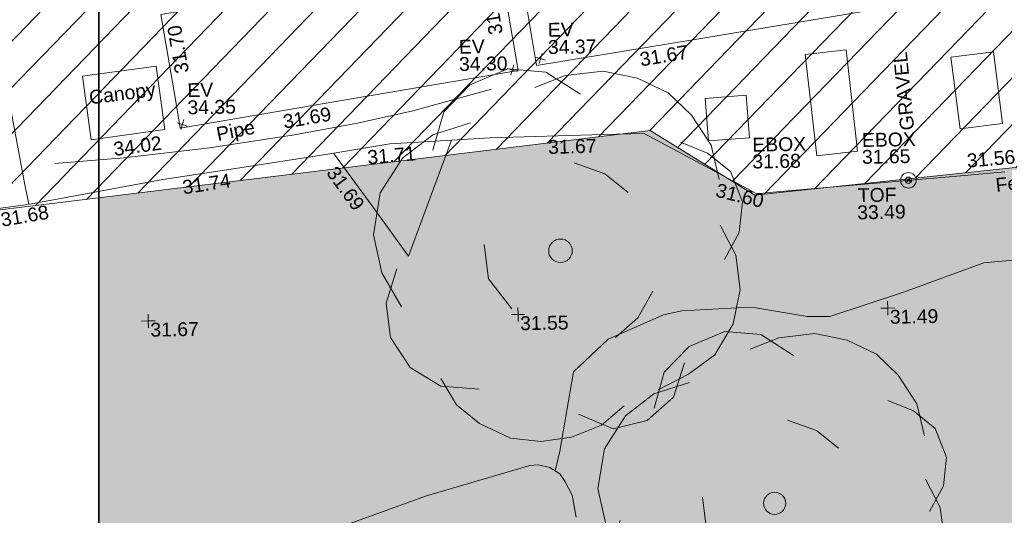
# Model space of a CAD drawing. Header units: millimetres. Extents: x -287732 to 520720, y -103372 to 287754.
# Tile 291 of 380: x 142541 to 169167, y 111883 to 125299. Entities that reach past the tile are written whole.
import ezdxf

# ---------------------------------------------------------------- set-up
doc = ezdxf.new("R2010")
doc.units = ezdxf.units.MM
doc.linetypes.add('IMPORT-HIDDEN2 _3_', pattern=[4762.5, 3175, -1587.5])
doc.linetypes.add('IMPORT-UG_ELEC_STREET LIGHTING_QLB2 _2_', pattern=[2700, 1500, -300.0000000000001, 0, -250, 150, -300.0000000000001, 0, -200])
for name, color, linetype, lineweight, true_color in [('00__TOPO__TOP_OF_FENCE_SYMBOL', 7, 'Continuous', 9, 0x666666), ('00_TOPO_EAVE', 7, 'Continuous', 9, 0x666666), ('00_TOPO_TREE', 7, 'Continuous', 9, 0x666666), ('00_UAV_BUILDING_CANOPY', 7, 'Continuous', 9, 0xff7fff), ('00_UAV_BUILDING_OUTLINE', 5, 'Continuous', 9, 0x0000ff), ('00_UAV_EAVE', 7, 'Continuous', 9, 0x666666), ('00_UAV_ESB_BOX', 240, 'Continuous', 9, 0xff003f), ('00_UAV_FENCE', 7, 'Continuous', 9, 0x264c2f), ('00_UAV_LEVEL_SPOT', 7, 'Continuous', 9, 0x666666), ('00_UAV_PIPE', 140, 'Continuous', 9, 0x00bfff), ('00_UAV_TOP_OF_FENCE', 6, 'Continuous', 9, 0xff00ff), ('00_UAV_VEGETATION', 7, 'Continuous', 9, 0x52a552), ('01_DTM_CONTOUR_MNR', 7, 'Continuous', 9, 0xa5a552), ('12333-PUM-2D-U-0001-C01 - Rev2_REVIT IMPORT_dwg', 7, 'Continuous', 9, 0x767676), ('A_RHA_Line', 7, 'Continuous', 9, 0x00a600), ('PUM-CHAMBER EXTENTS', 6, 'IMPORT-HIDDEN2 _3_', 9, 0xff00ff), ('PUM-UNABLE TO SURVEY', 190, 'Continuous', 9, 0x7f00ff)]:
    doc.layers.add(name, color=color, linetype=linetype, lineweight=lineweight, true_color=true_color)
doc.layers.add('00_UAV_SURVEY_TEXT', color=7, linetype='Continuous', lineweight=9)
doc.layers.add('A_RHA_Detail', color=7, linetype='Continuous', lineweight=9)
doc.styles.add('Swis721 Lt BT_2', font='swissl.ttf', dxfattribs={"height": 375})

# ---------------------------------------------------------------- blocks, each defined once
blk = doc.blocks.new('12333-PUM-2D-U-0001-C01 - Rev2_REVIT IMPORT_dwg_CONIFEROUS_TREE-2077251-Site Location Plan Proposed')
at = {"layer": '00_TOPO_TREE', "color": 254, "true_color": 0xcccccc, "flags": 128}
for points in [[(-1889.403682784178, 1545.875740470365), (-1717.639711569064, 2118.422311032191), (-1316.857112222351, 2519.204910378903), (-744.3105416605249, 2748.223538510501), (-171.763971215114, 2690.968881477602), (343.5279423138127, 2347.440939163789)], [(-343.5279423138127, 2461.950253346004), (114.5093140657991, 2633.714224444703), (687.0558846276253, 2690.968881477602), (1202.347798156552, 2576.459567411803), (1660.385054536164, 2347.440939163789), (2003.912996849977, 2003.912996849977), (2290.18628213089, 1545.875740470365), (2404.695596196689, 1030.583826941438)], [(-2404.695596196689, -801.5651986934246), (-2690.968881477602, -286.2732852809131), (-2805.478195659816, 286.2732852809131), (-2690.968881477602, 916.0745128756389), (-2347.440939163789, 1431.36642628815), (-1889.403682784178, 1774.894368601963), (-1316.857112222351, 1946.658339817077)], [(1832.149025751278, 1603.130397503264), (2232.93162509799, 1431.36642628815), (2576.459567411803, 1145.093141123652), (2748.223538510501, 687.0558846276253), (2690.968881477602, 229.0186282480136), (2461.950253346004, -171.763971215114)], [(229.0186282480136, 1316.857112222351), (687.0558846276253, 1145.093141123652), (1030.583826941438, 858.8198558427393)], [(2404.695596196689, 343.5279423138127), (2633.714224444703, -114.5093140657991), (2690.968881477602, -629.8012275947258), (2576.459567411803, -1145.093141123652), (2290.18628213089, -1603.130397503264), (1889.403682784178, -1889.403682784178), (1431.36642628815, -2118.422311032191)], [(-744.3105416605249, -858.8198558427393), (-1087.838483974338, -400.7825993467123), (-1145.093141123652, 114.5093140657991)], [(-1259.602455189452, -2061.167653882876), (-1832.149025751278, -2003.912996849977), (-2290.18628213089, -1717.639711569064), (-2576.459567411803, -1259.602455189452), (-2633.714224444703, -744.3105416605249), (-2461.950253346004, -229.0186282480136)], [(1374.111769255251, -629.8012275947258), (1145.093141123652, -1030.583826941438), (801.5651986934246, -1316.857112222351)], [(1832.149025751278, -1717.639711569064), (1660.385054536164, -2232.93162509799), (1259.602455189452, -2576.459567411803), (744.3105416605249, -2690.968881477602), (229.0186282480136, -2461.950253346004)], [(916.0745128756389, -2347.440939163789), (572.5465705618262, -2633.714224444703), (114.5093140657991, -2805.478195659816), (-343.5279423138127, -2862.732852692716), (-801.5651986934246, -2805.478195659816), (-1259.602455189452, -2576.459567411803), (-1603.130397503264, -2290.18628213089), (-1832.149025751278, -1889.403682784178)]]:
    blk.add_lwpolyline(points, dxfattribs=at)
at = {"layer": '00_TOPO_TREE', "color": 254, "true_color": 0xcccccc}
blk.add_circle((0, 0), 176.6246020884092, dxfattribs=at)
blk = doc.blocks.new('12333-PUM-2D-U-0001-C01 - Rev2_REVIT IMPORT_dwg_MSL_Eaves_SYM_1-V82-Site Location Plan Proposed')
at = {"layer": '00_TOPO_EAVE', "color": 254, "true_color": 0xcccccc}
for p, q in [((356.5791934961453, -116.0873754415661), (-356.5791934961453, 116.0873754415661)), ((-116.0873754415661, -356.5791934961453), (116.0873754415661, 356.5791934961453))]:
    blk.add_line(p, q, dxfattribs=at)
blk = doc.blocks.new('12333-PUM-2D-U-0001-C01 - Rev2_REVIT IMPORT_dwg_MSL_Node_LineworkTOF-2077248-Site Location Plan Proposed')
at = {"layer": '00__TOPO__TOP_OF_FENCE_SYMBOL', "color": 254, "true_color": 0xcccccc, "flags": 128}
for points in [[(165.3591892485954, 165.3591892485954), (0, 0), (-165.3591892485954, 165.3591892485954)], [(165.3591892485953, -165.3591892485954), (0, 0), (-165.3591892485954, -165.3591892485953)]]:
    blk.add_lwpolyline(points, dxfattribs=at)
at = {"layer": '00__TOPO__TOP_OF_FENCE_SYMBOL', "color": 254, "true_color": 0xcccccc}
for radius in [562.5594001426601, 233.853208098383]:
    blk.add_circle((0, 0), radius, dxfattribs=at)
blk = doc.blocks.new('12333-PUM-2D-U-0001-C01 - Rev2_REVIT IMPORT_dwg_UAV-2077255-Site Location Plan Proposed')
at = {"layer": '00_UAV_LEVEL_SPOT', "color": 254, "true_color": 0xcccccc, "flags": 128}
for points in [[(0, -500.0000000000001), (0, 0), (-500.0000000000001, 0)], [(500.0000000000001, 0), (0, 0), (0, 500.0000000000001)]]:
    blk.add_lwpolyline(points, dxfattribs=at)
blk = doc.blocks.new('12333-PUM-2D-U-0001-C01 - Rev2_REVIT IMPORT_dwg_MGS62954_T2_Galway_ITM_3d_Rev1-2077680-Site Location Plan Proposed')
at = {"layer": '00_UAV_BUILDING_CANOPY', "color": 254, "true_color": 0xcccccc, "flags": 128}
blk.add_lwpolyline([(534048333.0830001, 725676657.2245001), (534050336.0830001, 725676896.2245001), (534050541.7930033, 725675172.2197453), (534049307.9152405, 725675024.992194), (534048538.7930032, 725674933.2197453)], close=True, dxfattribs=at)
at = {"layer": '00_UAV_BUILDING_OUTLINE', "color": 254, "true_color": 0xcccccc, "flags": 128}
for points in [[(534069799.711, 725678085.103), (534064853.4451598, 725677354.1781667), (534060616.711, 725676728.1030002), (534060511.8629655, 725677437.6236354), (534060153.7143506, 725679861.2630826), (534062676.3132614, 725680234.0352403), (534064135.0224958, 725680449.5931658), (534064068.4075165, 725680900.3856164), (534061031.6232669, 725680451.6307185), (534060376.5087418, 725680354.822441), (534059920.7183136, 725683439.217061), (534061123.8250226, 725683617.0038198), (534066070.1109572, 725684347.9316231), (534068418.4623669, 725684694.9546945), (534068802.3670987, 725682097.0201697), (534068871.9249807, 725681626.312705), (534065293.2524036, 725681097.4813111), (534065366.7147571, 725680600.3517666), (534065765.8928457, 725680659.339534), (534069341.2339101, 725681187.6786203), (534069543.7343616, 725679817.3310544)], [(534060115.6967725, 725676603.9990714), (534055173.3707389, 725675846.9688251), (534050957.3028014, 725675201.1816133), (534050846.0680625, 725675927.3855511), (534050485.0259318, 725678284.4748899), (534053070.1033133, 725678680.4386026), (534054427.6023836, 725678888.3706266), (534054358.9720833, 725679336.4284436), (534051222.1714458, 725678855.9556979), (534050409.8544675, 725678731.5307776), (534049931.0830001, 725681857.2245002), (534050934.2616173, 725682010.8842448), (534055876.5571713, 725682767.9098217), (534059071.0830002, 725683257.2245001), (534059338.7972559, 725681509.4328601), (534059545.3876257, 725680160.6928724), (534055951.8143209, 725679610.2549481), (534055591.7937981, 725679555.1095728), (534055665.8732811, 725679071.4763783), (534059644.4022439, 725679680.8790643), (534059662.7984595, 725679560.7780571)]]:
    blk.add_lwpolyline(points, close=True, dxfattribs=at)
at = {"layer": '00_UAV_ESB_BOX', "color": 254, "true_color": 0xcccccc, "flags": 128}
for points in [[(534068151.711, 725674158.103), (534067886.711, 725676903.103), (534068994.5958242, 725677010.0572727), (534069259.5958242, 725674265.0572728)], [(534072040.711, 725674816.103), (534071826.711, 725676761.103), (534072977.1728241, 725676887.6833756), (534073191.1728243, 725674942.6833755)], [(534065229.711, 725674608.1030002), (534065161.711, 725675759.103), (534066276.6599339, 725675824.9731369), (534066344.6599337, 725674673.9731369)]]:
    blk.add_lwpolyline(points, close=True, dxfattribs=at)
at = {"layer": '00_UAV_FENCE', "color": 254, "true_color": 0xcccccc, "flags": 128}
for points in [[(534073227.7110001, 725673628.103), (534071933.147804, 725673537.4932157), (534066945.5273138, 725673188.3969193), (534066512.7110001, 725673158.1030002), (534063496.711, 725674843.103), (534062386.4544476, 725674831.1016682), (534059333.7110001, 725674798.1030003), (534057390.5969357, 725674713.8680773), (534056611.711, 725674680.103), (534054880.711, 725674418.1030002), (534052433.7974977, 725674089.4874405), (534050457.711, 725673824.103), (534047493.6012504, 725673326.1071055), (534046731.711, 725673198.1030002), (534044850.711, 725672984.1030002)], [(534046347.7616705, 725675977.5398295), (534046714.779562, 725673843.9664025), (534046823.2360097, 725673213.4799876)], [(534058282.5610837, 725674752.5351492), (534057070.7080818, 725671629.7149688), (534056123.2616939, 725672979.3686292), (534055090.9437217, 725674449.9233195)]]:
    blk.add_lwpolyline(points, dxfattribs=at)
at = {"layer": '00_UAV_PIPE', "color": 254, "true_color": 0xcccccc, "flags": 128}
blk.add_lwpolyline([(534059390.2065001, 725676111.1725), (534057250.2065001, 725675564.1725), (534055751.2065001, 725675259.1725), (534054043.2065, 725674968.1725), (534051734.2065001, 725674661.1725001), (534049412.2065001, 725674425.1725), (534047545.2065002, 725674303.1725)], dxfattribs=at)
at = {"layer": '00_UAV_VEGETATION', "color": 254, "true_color": 0xcccccc, "flags": 128}
blk.add_lwpolyline([(534054453.6975, 725664112.507), (534057441.6975, 725665138.5070001), (534060252.6974999, 725665911.507), (534060475.6974999, 725665927.507), (534060788.6974999, 725665847.507), (534061056.6975, 725665665.507), (534061188.6974999, 725665469.507), (534061376.6974999, 725665087.507), (534061476.6974999, 725664491.5070001)], dxfattribs=at)
at = {"layer": '01_DTM_CONTOUR_MNR', "color": 254, "true_color": 0xcccccc, "flags": 128}
blk.add_lwpolyline([(534074103.7256781, 725671292.7838113), (534072620.2880366, 725671183.5307467), (534070430.0000002, 725670420.0000001), (534068430.0000002, 725669798.2101169), (534067820.3990746, 725669810.3990747), (534066430.0000002, 725670065.8333334), (534066098.3333334, 725670088.3333334), (534064430.0000002, 725670022.9185867), (534063931.8796992, 725669921.8796993), (534062430.0000002, 725669295.0000001), (534061470.1023893, 725668420.0000001), (534061065.0000002, 725666280.9451221), (534060928.1374527, 725665752.8127036)], dxfattribs=at)
for name, p, xscale, yscale, zscale in [('12333-PUM-2D-U-0001-C01 - Rev2_REVIT IMPORT_dwg_MSL_Eaves_SYM_1-V82-Site Location Plan Proposed', (534060731.711, 725676915.103), 0.375, 0.375, 0.375), ('12333-PUM-2D-U-0001-C01 - Rev2_REVIT IMPORT_dwg_CONIFEROUS_TREE-2077251-Site Location Plan Proposed', (534061178.6975, 725671705.507), 1.8, 1.8, 1.8), ('12333-PUM-2D-U-0001-C01 - Rev2_REVIT IMPORT_dwg_MSL_Eaves_SYM_1-V82-Site Location Plan Proposed', (534059963.711, 725676623.103), 0.375, 0.375, 0.375), ('12333-PUM-2D-U-0001-C01 - Rev2_REVIT IMPORT_dwg_MSL_Eaves_SYM_1-V82-Site Location Plan Proposed', (534051010.711, 725675301.103), 0.375, 0.375, 0.375), ('12333-PUM-2D-U-0001-C01 - Rev2_REVIT IMPORT_dwg_MSL_Node_LineworkTOF-2077248-Site Location Plan Proposed', (534070617.6974999, 725673448.507), 0.375, 0.375, 0.375), ('12333-PUM-2D-U-0001-C01 - Rev2_REVIT IMPORT_dwg_UAV-2077255-Site Location Plan Proposed', (534050000.0000001, 725670000.0000001), 0.375, 0.375, 0.375), ('12333-PUM-2D-U-0001-C01 - Rev2_REVIT IMPORT_dwg_UAV-2077255-Site Location Plan Proposed', (534060000.0000001, 725670000.0000001), 0.375, 0.375, 0.375), ('12333-PUM-2D-U-0001-C01 - Rev2_REVIT IMPORT_dwg_UAV-2077255-Site Location Plan Proposed', (534070000.0000001, 725670000.0000001), 0.375, 0.375, 0.375), ('12333-PUM-2D-U-0001-C01 - Rev2_REVIT IMPORT_dwg_CONIFEROUS_TREE-2077251-Site Location Plan Proposed', (534066847.6974999, 725664771.507), 1.7, 1.7, 1.7)]:
    blk.add_blockref(name, p, dxfattribs=dict(xscale=xscale, yscale=yscale, zscale=zscale))
at = {"layer": '00_UAV_BUILDING_CANOPY', "color": 251, "true_color": 0x666666, "char_height": 375, "attachment_point": 1, "line_spacing_factor": 1.005061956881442, "style": 'Swis721 Lt BT_2'}
for s, insert, width, rotation in [('Canopy', (534048488.2075396, 725676261.3265315), 2113.25889379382, 6.270000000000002), ('34.02', (534049120.7965026, 725674852.1884973), 1495.902363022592, 6.732494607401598)]:
    blk.add_mtext(s, dxfattribs=dict(at, insert=insert, width=width, rotation=rotation))
at = {"layer": '00_UAV_BUILDING_OUTLINE', "color": 251, "true_color": 0x666666, "char_height": 375, "width": 1495.902363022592, "attachment_point": 1, "line_spacing_factor": 1.005061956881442, "style": 'Swis721 Lt BT_2'}
for s, insert, rotation in [('31.68', (534059351.7747631, 725677557.9553509), 98.40593840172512), ('31.70', (534050847.6435094, 725676660.8180423), 98.70847387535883), ('31.67', (534063388.3229575, 725677027.0807164), 8.405938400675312), ('31.69', (534053712.0092863, 725675512.4481378), 8.708473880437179)]:
    blk.add_mtext(s, dxfattribs=dict(at, insert=insert, rotation=rotation))
at = {"layer": '00_UAV_EAVE', "char_height": 375, "attachment_point": 1, "line_spacing_factor": 1.005061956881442, "style": 'Swis721 Lt BT_2'}
for s, insert, width in [('EV', (534060940.3839652, 725677877.5400225), 736.078940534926), ('EV', (534058528.216302, 725677459.9882227), 736.078940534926), ('34.37', (534060935.715562, 725677410.7893984), 1495.902363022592), ('34.30', (534058523.5478988, 725676993.2375987), 1495.902363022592), ('EV', (534051164.8140108, 725676415.4023585), 736.078940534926), ('34.35', (534051160.1456075, 725675948.6517344), 1495.902363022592)]:
    blk.add_mtext(s, dxfattribs=dict(at, insert=insert, width=width))
at = {"layer": '00_UAV_ESB_BOX', "color": 251, "true_color": 0x666666, "char_height": 375, "attachment_point": 1, "line_spacing_factor": 1.005061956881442, "style": 'Swis721 Lt BT_2'}
for s, insert, width in [('EBOX', (534069381.6847983, 725674747.2345228), 1619.373669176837), ('EBOX', (534066415.9199769, 725674672.4272052), 1619.373669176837), ('31.68', (534066408.4390521, 725674216.0527964), 1495.902363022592), ('31.65', (534069374.2038735, 725674290.860114), 1495.902363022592)]:
    blk.add_mtext(s, dxfattribs=dict(at, insert=insert, width=width))
at = {"layer": '00_UAV_FENCE', "color": 251, "true_color": 0x666666, "char_height": 375, "attachment_point": 1, "line_spacing_factor": 1.005061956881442, "style": 'Swis721 Lt BT_2'}
for s, insert, width, rotation in [('31.71', (534055988.338133, 725674510.9197859), 1495.902363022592, 3.827349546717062), ('31.67', (534060890.5248505, 725674705.5212138), 1495.902363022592, 0.6193153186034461), ('31.56', (534072196.7372823, 725674137.1936319), 1495.902363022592, 4.003748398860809), ('31.74', (534050963.4046147, 725673782.144386), 1495.902363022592, 7.64894169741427), ('31.69', (534055174.6634021, 725674140.248755), 1495.902363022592, 305.06855697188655), ('31.60', (534065469.3052259, 725673466.5955547), 1495.902363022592, 345.15112473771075), ('Fence', (534072957.2261673, 725673463.4979223), 1681.10932225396, 5.339546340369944), ('31.68', (534046032.0333236, 725672987.9551339), 1495.902363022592, 8.844744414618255)]:
    blk.add_mtext(s, dxfattribs=dict(at, insert=insert, width=width, rotation=rotation))
at = {"layer": '00_UAV_LEVEL_SPOT', "char_height": 375, "width": 1495.902363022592, "attachment_point": 1, "line_spacing_factor": 1.005061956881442, "style": 'Swis721 Lt BT_2'}
for s, insert in [('31.67', (534050051.8765643, 725669949.1441548)), ('31.55', (534060051.8765643, 725669949.1441548)), ('31.49', (534070051.8765643, 725669949.1441548))]:
    blk.add_mtext(s, dxfattribs=dict(at, insert=insert))
at = {"layer": '00_UAV_PIPE', "color": 251, "true_color": 0x666666, "insert": (534051899.9568238, 725675203.5707982), "char_height": 375, "width": 1201.470786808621, "attachment_point": 1, "rotation": 10.480527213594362, "line_spacing_factor": 1.005061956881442, "style": 'Swis721 Lt BT_2'}
blk.add_mtext('Pipe', dxfattribs=at)
at = {"layer": '00_UAV_SURVEY_TEXT', "color": 251, "true_color": 0x666666, "insert": (534070426.787037, 725674785.7905569), "char_height": 375, "width": 2322.210334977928, "attachment_point": 1, "rotation": 94.40165753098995, "line_spacing_factor": 1.005061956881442, "style": 'Swis721 Lt BT_2'}
blk.add_mtext('GRAVEL', dxfattribs=at)
at = {"layer": '00_UAV_TOP_OF_FENCE', "color": 251, "true_color": 0x666666, "char_height": 375, "attachment_point": 1, "line_spacing_factor": 1.005061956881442, "style": 'Swis721 Lt BT_2'}
for s, insert, width in [('TOF', (534069242.5412378, 725673254.7629275), 1163.479615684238), ('33.49', (534069220.117596, 725672791.3862227), 1495.902363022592)]:
    blk.add_mtext(s, dxfattribs=dict(at, insert=insert, width=width))
blk = doc.blocks.new('12333-PUM-2D-U-0001-C01 - Rev2_REVIT IMPORT_dwg-1620468-Site Location Plan Proposed')
at = {"layer": 'PUM-CHAMBER EXTENTS', "true_color": 0xfff4d4}
h = blk.add_hatch(dxfattribs=at)
h.set_pattern_fill('FP_14', style=0, pattern_type=2)
h.set_pattern_definition([(45, (-533641079.65, -725615854.3560001), (-618.7184335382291, 618.7184335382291), [])])
h.paths.add_polyline_path([(403919.3501528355, 57112.64382128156), (422583.3501528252, 59059.64382132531), (425379.3501529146, 57266.64382137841), (446445.3501529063, 59135.64382132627), (445962.3501528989, 65972.64382138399), (472441.3501528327, 70954.64382134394), (475862.3501529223, 83851.64382134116), (472404.350152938, 114549.6438213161), (470529.3501529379, 123488.6438213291), (451569.3501528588, 121705.6438213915), (448766.3501529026, 118521.6438213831), (443614.3501529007, 118196.6438213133), (441393.3501528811, 120608.6438213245), (437801.3501529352, 120123.6438213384), (427379.3501529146, 117955.6438213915), (414454.3501528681, 116426.6438212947), (403467.3501529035, 115261.6438213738), (398244.3501529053, 114380.6438213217), (392331.3501528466, 110751.6438213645), (389433.3501529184, 106835.6438212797), (388966.3501528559, 103227.6438213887), (391008.3501528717, 96414.64382130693), (397227.3501529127, 88458.64382130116), (396038.3501528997, 85269.64382128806), (397110.6486418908, 81772.81873260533), (398121.3501528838, 78636.6438213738), (399845.3501529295, 78913.64382137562), (400589.3501528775, 74987.64382128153), (403820.5567114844, 57642.95396067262)])
at = {"layer": 'PUM-UNABLE TO SURVEY', "color": 7, "true_color": 0xfff4d4, "flags": 128}
blk.add_lwpolyline([(472441.3501528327, 70954.64382134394), (445962.3501528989, 65972.64382138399), (446445.3501529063, 59135.64382132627), (425379.3501529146, 57266.64382137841), (422583.3501528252, 59059.64382132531), (403919.3501528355, 57112.64382128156), (400589.3501528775, 74987.6438212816), (400192.1137844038, 77083.81315296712)], dxfattribs=at)
blk.add_blockref('12333-PUM-2D-U-0001-C01 - Rev2_REVIT IMPORT_dwg_MGS62954_T2_Galway_ITM_3d_Rev1-2077680-Site Location Plan Proposed', (-533641079.6498471, -725615854.3561786))

msp = doc.modelspace()

# ---------------------------------------------------------------- hatches: boundary and pattern name
at = {"layer": 'A_RHA_Detail', "true_color": 0x94dcf8}
msp.add_hatch(color=141, dxfattribs=at).paths.add_polyline_path([(159593.1786951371, 97158.2957203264), (171337.8514295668, 97158.2957203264), (171337.8514295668, 121499.724506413), (162420.045015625, 120551.3968562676), (159593.1786951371, 122295.3268452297), (144679.4973237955, 120475.9221570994), (144679.4973237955, 97158.2957203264)])

# ---------------------------------------------------------------- linework, layer by layer
at = {"layer": 'A_RHA_Line', "color": 5, "lineweight": 35, "true_color": 0x0000ff}
msp.add_line((144679.4973237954, 144867.0176886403), (144679.4973237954, 97158.29572032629), dxfattribs=at)

# ---------------------------------------------------------------- block references
at = {"layer": '12333-PUM-2D-U-0001-C01 - Rev2_REVIT IMPORT_dwg', "color": 254, "linetype": 'IMPORT-UG_ELEC_STREET LIGHTING_QLB2 _2_', "true_color": 0xffd4d4, "rotation": 0.9999999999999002}
msp.add_blockref('12333-PUM-2D-U-0001-C01 - Rev2_REVIT IMPORT_dwg-1620468-Site Location Plan Proposed', (-261895.0770586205, 55869.5817132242), dxfattribs=at)

doc.saveas('drawing.dxf')
